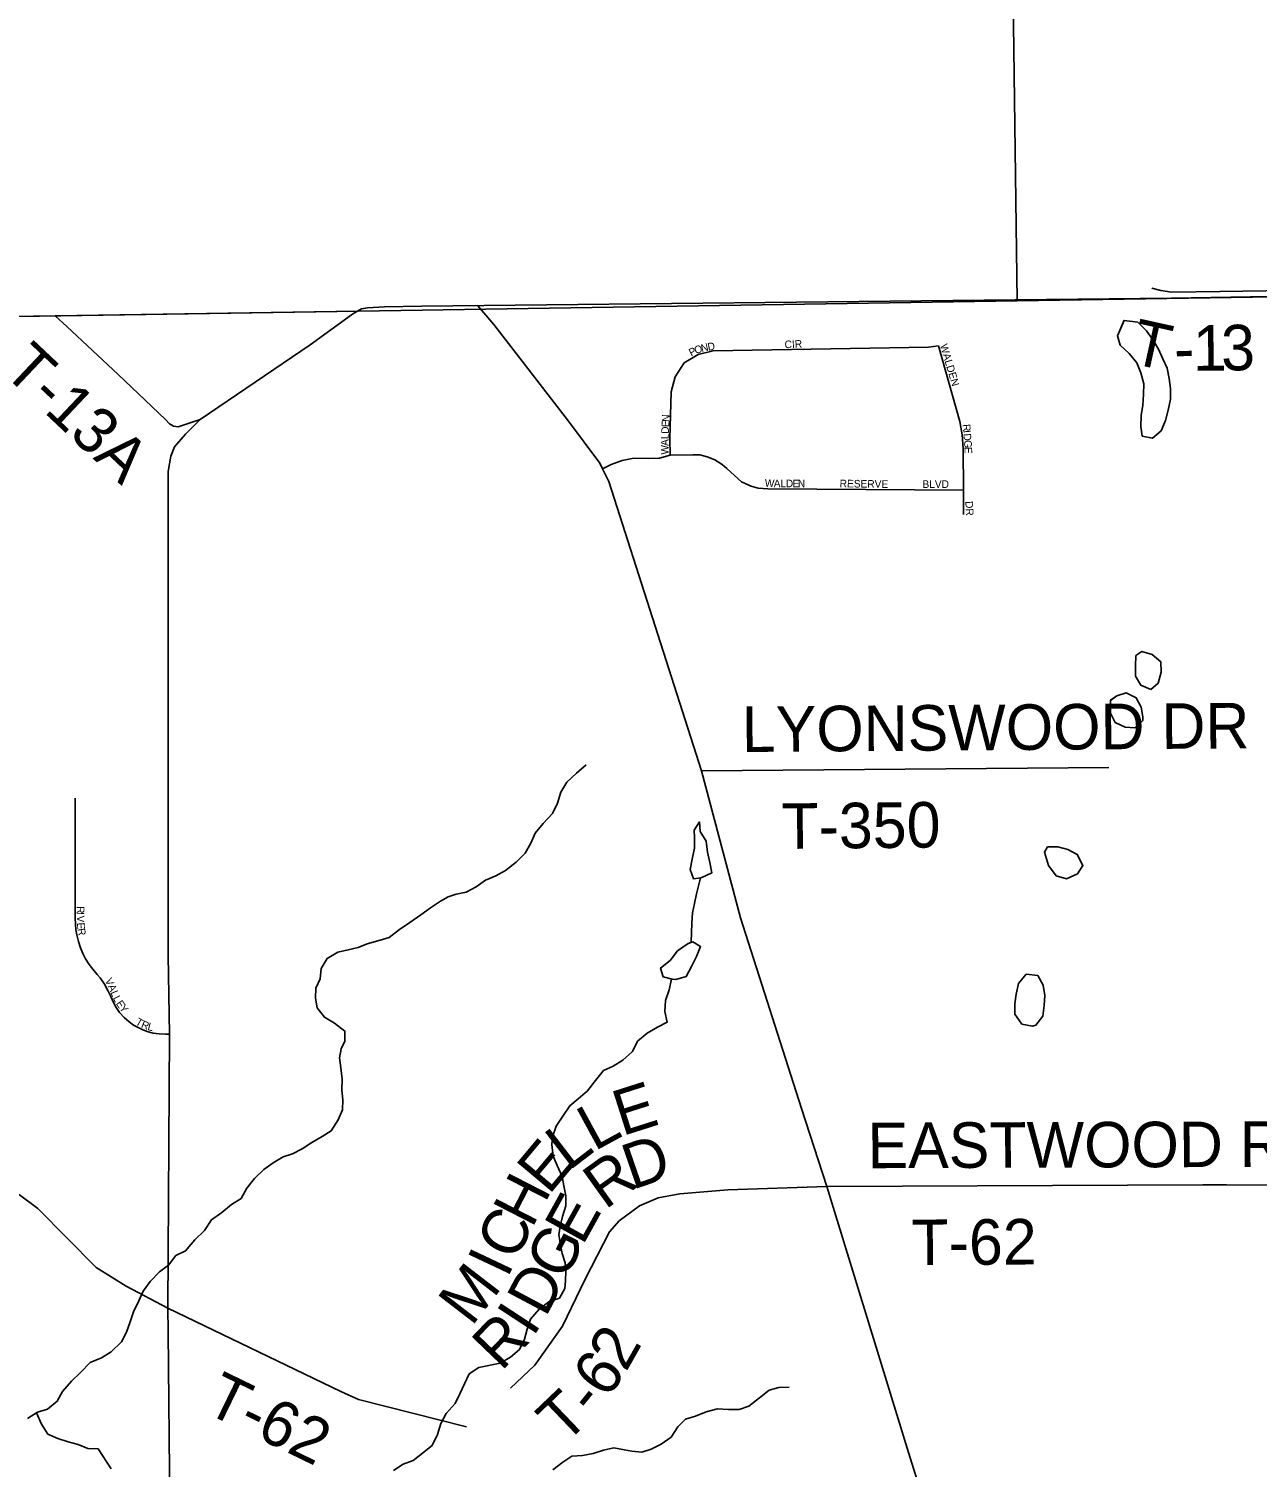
# Model space of a CAD drawing. Extents: x 1985906 to 2277390, y 930619 to 1324581.
# Drawn here: x 2180694 to 2188785, y 1187043 to 1196517 of the extents above; entities that cross this region are included whole.
import ezdxf

# ---------------------------------------------------------------- set-up
doc = ezdxf.new("R2010")
doc.units = 0
for name, color, linetype in [('GM_X_Adjacent_County', 7, 'Continuous'), ('GM_X_Corporation', 7, 'Continuous'), ('GM_X_County', 7, 'Continuous'), ('GM_X_County_Road', 7, 'Continuous'), ('GM_X_Minor_Lake', 7, 'Continuous'), ('GM_X_Minor_River', 7, 'Continuous'), ('GM_X_State_Route', 7, 'Continuous'), ('GM_X_Township', 7, 'Continuous'), ('GM_X_Township_Road', 7, 'Continuous'), ('GM_X_Township_Road_Text', 7, 'Continuous'), ('GM_X_Township_ROW', 7, 'Continuous'), ('GM_X_Township_Subdivision', 7, 'Continuous'), ('GM_X_Township_Subdivision_Text', 7, 'Continuous')]:
    doc.layers.add(name, color=color, linetype=linetype)

msp = doc.modelspace()

# ---------------------------------------------------------------- linework, layer by layer
at = {"layer": 'GM_X_Adjacent_County'}
msp.add_lwpolyline([(2198605.6, 1194974.2), (2192737.6, 1194839.7), (2192624.5, 1194837.8), (2192096.3, 1194825.3), (2189780.1, 1194770.1), (2188219.8, 1194742.8), (2183281.7, 1194689.2), (2183037.7, 1194685.2), (2182925.1, 1194679.5), (2182885.3, 1194673), (2182859.5, 1194657.8), (2180868.9, 1194626.6), (2178432, 1194588.4), (2176176.5, 1194580.3), (2174206.9, 1194531), (2172588.3, 1194493.4), (2172188.1, 1194484), (2169109.9, 1194412.4), (2167773.4, 1194381.3)], dxfattribs=at)
at = {"layer": 'GM_X_Corporation'}
for points in [[(2196205.1, 1208275.6), (2196632.3, 1194905.5), (2192680.8, 1194838.8), (2189318.2, 1194759.1), (2187205, 1194725.9), (2187027.1, 1208132.6)], [(2187027.1, 1208132.6), (2187205, 1194725.9), (2177123.5, 1194567.9), (2176176.5, 1194580.3), (2174206.9, 1194531), (2167776.4, 1194381.4), (2165054.7, 1194304.8), (2164968.9, 1199659.4)]]:
    msp.add_lwpolyline(points, dxfattribs=at)
at = {"layer": 'GM_X_County'}
msp.add_lwpolyline([(2192633.8, 1175629.5), (2192671.1, 1181169.3), (2192669.3, 1184775.1), (2192667.8, 1187766.9), (2192660.9, 1188884.7), (2192638, 1192623.1), (2192637, 1192687), (2192624.5, 1194837.8), (2192096.3, 1194825.3), (2189780.1, 1194770.1), (2188219.8, 1194742.8), (2183281.7, 1194689.2), (2183037.7, 1194685.2), (2182925.1, 1194679.5), (2182885.3, 1194673), (2182859.5, 1194657.8), (2180868.9, 1194626.6), (2178432, 1194588.4), (2176176.5, 1194580.3), (2174206.9, 1194531), (2172588.3, 1194493.4), (2172188.1, 1194484), (2169109.9, 1194412.4), (2167773.4, 1194381.3)], dxfattribs=at)
at = {"layer": 'GM_X_County_Road'}
for points in [[(2187158.4, 1176989), (2187879.5, 1181157.2), (2187747.4, 1182269.6), (2187654.5, 1183237.8), (2187633, 1183345.9), (2187365.7, 1184319.7), (2187173.1, 1184951.4), (2187039.3, 1185379.3), (2186487.5, 1187139.2), (2185949.8, 1188891), (2185784.4, 1189406.7), (2185382, 1190661), (2185124.2, 1191630.8), (2184514.3, 1193535.4), (2184473.7, 1193619.2), (2184455.7, 1193656.4), (2184248.6, 1193932.3), (2183757.5, 1194570.3), (2183652.2, 1194693.3)], [(2176168.3, 1188810.5), (2180490.6, 1188837.6), (2180634.1, 1188838.1), (2180753.9, 1188746.2), (2181137.2, 1188358.8), (2181336.9, 1188235), (2181610.8, 1188090.9)]]:
    msp.add_lwpolyline(points, dxfattribs=at)
at = {"layer": 'GM_X_Minor_Lake'}
for points in [[(2187910, 1194597.1), (2187864.3, 1194495.6), (2187883.2, 1194433.7), (2187942.2, 1194378.4), (2187991.3, 1194316.9), (2188018.3, 1194251), (2188037.5, 1194179.1), (2188036.5, 1194108.8), (2188031.6, 1194038.5), (2188020.6, 1193970.1), (2188017.7, 1193897.8), (2188026.7, 1193833.7)], [(2187909.8, 1194596.7), (2187864.3, 1194495.6), (2187883.2, 1194433.7), (2187942.2, 1194378.4), (2187991.3, 1194316.9), (2188018.3, 1194251), (2188037.5, 1194179.1), (2188036.5, 1194108.8), (2188031.6, 1194038.5), (2188020.6, 1193970.1), (2188017.7, 1193897.8), (2188026.7, 1193833.7)], [(2188026.7, 1193833.7), (2188095, 1193820.6), (2188152.4, 1193869.6), (2188181.5, 1193936.3), (2188198.4, 1194004.8), (2188213.4, 1194077.3), (2188214.3, 1194147.6), (2188205.3, 1194213.7), (2188192.2, 1194281.7), (2188163.2, 1194343.5), (2188134.2, 1194407.3), (2188099.2, 1194467), (2188056.2, 1194526.6), (2187999.2, 1194583.9), (2187909.3, 1194596.8)], [(2188026.7, 1193833.7), (2188095, 1193820.6), (2188152.4, 1193869.6), (2188181.5, 1193936.3), (2188198.4, 1194004.8), (2188213.4, 1194077.3), (2188214.3, 1194147.6), (2188205.3, 1194213.7), (2188192.2, 1194281.7), (2188163.2, 1194343.5), (2188134.2, 1194407.3), (2188099.2, 1194467), (2188056.2, 1194526.6), (2187999.2, 1194583.9), (2187909.8, 1194596.7)], [(2188084.2, 1192164.5), (2188133.7, 1192207.4), (2188152.6, 1192279.9), (2188149.6, 1192348.1), (2188092.7, 1192395.5), (2188026.3, 1192416.6), (2187986.3, 1192389.9)], [(2188084.2, 1192164.5), (2188133.7, 1192207.4), (2188152.6, 1192279.9), (2188149.6, 1192348.1), (2188092.7, 1192395.5), (2188026.3, 1192416.6), (2187986.6, 1192390.1)], [(2187986.6, 1192390.1), (2187983.6, 1192321.6), (2187982.6, 1192253.3), (2188019.6, 1192193.6), (2188084.2, 1192164.5)], [(2187986.6, 1192389.9), (2187983.6, 1192321.6), (2187982.6, 1192253.3), (2188019.6, 1192193.6), (2188084.2, 1192164.5)], [(2188031.2, 1191961), (2188032.8, 1191985.1), (2188021.8, 1192049.2), (2187988.8, 1192110.9), (2187922.2, 1192144), (2187860.4, 1192123), (2187818.3, 1192094)], [(2188031.2, 1191961), (2188032.8, 1191985.1), (2188021.8, 1192049.2), (2187988.8, 1192110.9), (2187922.2, 1192144), (2187860.4, 1192123), (2187818.5, 1192094.2)], [(2187818.5, 1192094.2), (2187820, 1192010), (2187849, 1191948.2), (2187915.6, 1191917.1), (2187979.8, 1191912.1), (2188031.2, 1191961)], [(2187818.5, 1192094), (2187820, 1192010), (2187849, 1191948.2), (2187915.6, 1191917.1), (2187979.8, 1191912.1), (2188031.2, 1191961)], [(2185120.7, 1190924.7), (2185126.7, 1190926.3), (2185192.4, 1190957.4), (2185179.3, 1191025.4), (2185164.3, 1191093.5), (2185155.1, 1191165.6), (2185116.1, 1191229.2), (2185111.1, 1191293.4), (2185075.9, 1191238.7)], [(2185118.5, 1190924.1), (2185126.7, 1190926.3), (2185192.4, 1190957.4), (2185179.3, 1191025.4), (2185164.3, 1191093.5), (2185155.1, 1191165.6), (2185116.1, 1191229.2), (2185111.1, 1191293.4), (2185075.9, 1191238.7)], [(2185075.9, 1191238.7), (2185078.6, 1191190.5), (2185079.7, 1191120.3), (2185062.7, 1191047.8), (2185049.7, 1190979.3), (2185072.7, 1190917.5), (2185120.7, 1190924.7)], [(2185075.9, 1191238.7), (2185078.6, 1191190.5), (2185079.7, 1191120.3), (2185062.7, 1191047.8), (2185049.7, 1190979.3), (2185072.7, 1190917.5), (2185119.9, 1190924.6)], [(2187601.6, 1190951), (2187636.9, 1191005.7), (2187599.7, 1191079.4), (2187537.1, 1191110.6), (2187472.7, 1191129.7), (2187404.5, 1191128.7), (2187385.1, 1191093.5)], [(2187601.6, 1190951), (2187636.9, 1191005.7), (2187599.7, 1191079.4), (2187537.1, 1191110.6), (2187472.7, 1191129.7), (2187404.5, 1191128.7), (2187385.1, 1191093.4)], [(2187385.1, 1191093.6), (2187410.4, 1191006.4), (2187461.5, 1190938.9), (2187530, 1190917.8), (2187601.6, 1190951)], [(2187385.1, 1191093.5), (2187410.4, 1191006.4), (2187461.5, 1190938.9), (2187530, 1190917.8), (2187601.6, 1190951)], [(2185067.1, 1190503.8), (2185037.1, 1190493.4), (2184967.7, 1190444.2), (2184918.6, 1190381.3), (2184855.2, 1190330.1), (2184872.1, 1190272.2), (2184932.5, 1190257)], [(2185066, 1190503.5), (2185037.1, 1190493.4), (2184967.7, 1190444.2), (2184918.6, 1190381.3), (2184855.2, 1190330.1), (2184872.1, 1190272.2), (2184932.5, 1190257)], [(2184932.5, 1190257), (2184956.6, 1190255.4), (2185024.4, 1190274.4), (2185059.5, 1190341.2), (2185092.5, 1190407.9), (2185119.6, 1190472.6), (2185067, 1190503.9)], [(2184932.5, 1190257), (2184956.6, 1190255.4), (2185024.4, 1190274.4), (2185059.5, 1190341.2), (2185092.5, 1190407.9), (2185119.6, 1190472.6), (2185067.1, 1190503.8)], [(2187264.2, 1190290.5), (2187213.8, 1190228.7), (2187196.9, 1190158.1), (2187187.8, 1190095.8), (2187188.8, 1190027.6), (2187235.9, 1189962), (2187304.3, 1189947)], [(2187264.1, 1190290.4), (2187213.8, 1190228.7), (2187196.9, 1190158.1), (2187187.8, 1190095.8), (2187188.8, 1190027.6), (2187235.9, 1189962), (2187304.3, 1189947)], [(2187304.3, 1189947), (2187328.2, 1189955.4), (2187373.4, 1190014.2), (2187382.4, 1190084.6), (2187385.4, 1190150.9), (2187376.3, 1190219), (2187339.3, 1190282.7), (2187264.2, 1190290.5)], [(2187304.3, 1189947), (2187328.2, 1189955.4), (2187373.4, 1190014.2), (2187382.4, 1190084.6), (2187385.4, 1190150.9), (2187376.3, 1190219), (2187339.3, 1190282.7), (2187264.2, 1190290.5)]]:
    msp.add_lwpolyline(points, dxfattribs=at)
at = {"layer": 'GM_X_Minor_River'}
for points in [[(2180685.4, 1187363.9), (2180750.9, 1187405), (2180818.8, 1187426.1), (2180882.1, 1187477.2), (2180917.2, 1187541.9), (2180976.3, 1187609.1), (2181035.6, 1187666.1), (2181098.7, 1187733.3), (2181172.4, 1187764.5), (2181237.9, 1187803.6), (2181305.1, 1187868.8), (2181338.2, 1187931.6), (2181363.2, 1188000.2), (2181384.2, 1188066.7), (2181419.2, 1188139.5), (2181448.3, 1188202.1), (2181493.4, 1188267.1), (2181554.6, 1188330.2), (2181614, 1188373.2), (2181663.2, 1188438.2), (2181726.8, 1188469.2), (2181787.9, 1188540.4), (2181851.1, 1188601.5), (2181898.1, 1188672.5), (2181965.5, 1188721.7), (2182028.8, 1188772.8), (2182092.4, 1188813.9), (2182131.4, 1188880.7), (2182180.5, 1188945.6), (2182241.8, 1189004.8), (2182303.2, 1189047.8), (2182370.8, 1189087), (2182430.6, 1189107.9), (2182494.2, 1189141), (2182559.8, 1189182.1), (2182627.3, 1189221.2), (2182686.9, 1189258.2), (2182731.9, 1189331.2), (2182760.9, 1189397.8), (2182763.9, 1189462.1), (2182756.9, 1189526.2), (2182757.8, 1189598.5), (2182750.7, 1189672.7), (2182741.7, 1189738.8), (2182752.8, 1189799.2), (2182776.1, 1189849.7), (2182777.1, 1189915.9), (2182708.1, 1189967.1), (2182641.4, 1190006.3), (2182594.3, 1190067.8), (2182583.3, 1190131.9), (2182584.3, 1190198.1), (2182613.5, 1190258.8), (2182620.4, 1190327.1), (2182659.5, 1190393.9), (2182729, 1190435.1), (2182799, 1190450.2), (2182862.8, 1190467.2), (2182922.6, 1190490.2), (2182994.5, 1190509.3), (2183068.3, 1190532.5), (2183135.6, 1190585.6), (2183205.1, 1190630.8), (2183276.5, 1190682.1), (2183339.9, 1190727.2), (2183405.4, 1190772.3), (2183457.1, 1190799.2), (2183508.9, 1190818), (2183574.8, 1190831), (2183640.4, 1190866.1), (2183701.9, 1190909.2), (2183771.6, 1190938.3), (2183835.2, 1190973.4), (2183904.5, 1191028.6), (2183963.8, 1191087.7), (2184000.9, 1191152.5), (2184029.9, 1191219.1), (2184083.1, 1191282.1), (2184144.2, 1191349.3), (2184177.2, 1191416), (2184198.2, 1191488.6), (2184237.2, 1191555.4), (2184302.5, 1191614.6), (2184365.8, 1191669.7)], [(2185119.5, 1190924.6), (2185092.3, 1190819.4), (2185079.2, 1190755), (2185066.1, 1190694.6), (2185061.1, 1190626.2), (2185057.5, 1190501.5)], [(2183095.8, 1187022.3), (2183161.3, 1187063.4), (2183227.1, 1187088.4), (2183288.5, 1187135.5), (2183351.8, 1187186.6), (2183386.8, 1187259.4), (2183407.7, 1187332), (2183442.8, 1187396.7), (2183502, 1187461.8), (2183533, 1187526.5), (2183564.1, 1187593.2), (2183595.2, 1187657.9), (2183658.7, 1187699), (2183798.5, 1187729.2), (2183866.1, 1187768.3), (2183927.4, 1187819.4), (2183958.5, 1187886.1), (2183977.5, 1187952.6), (2183998.5, 1188019.2), (2184055.7, 1188084.3), (2184119.1, 1188131.4), (2184188.9, 1188156.5), (2184224, 1188221.2), (2184229.2, 1188271.5), (2184232.2, 1188335.8), (2184227.4, 1188389.9), (2184206.4, 1188451.8), (2184195.6, 1188505.8), (2184184.5, 1188575.9), (2184197.5, 1188640.3), (2184208.7, 1188694.7), (2184231.7, 1188765.3), (2184230.7, 1188831.5), (2184217.7, 1188895.6), (2184206.7, 1188957.6), (2184175.6, 1189029.4), (2184148.5, 1189091.2), (2184139.3, 1189169.4), (2184144.6, 1189219.6), (2184167.6, 1189290.2), (2184212.7, 1189355.1), (2184257.7, 1189424.1), (2184313.2, 1189469), (2184374.5, 1189522.1), (2184427.5, 1189591.2), (2184480.7, 1189656.2), (2184544.4, 1189685.2), (2184607.9, 1189724.3), (2184671.2, 1189781.4), (2184704.2, 1189848.2), (2184767.6, 1189901.3), (2184835.1, 1189942.4), (2184898.7, 1189973.5), (2184883.6, 1190045.5), (2184888.5, 1190117.9), (2184911.5, 1190186.5), (2184927.4, 1190257.4)], [(2184146, 1187025.8), (2184211.4, 1187076.9), (2184270.9, 1187116), (2184341, 1187121), (2184410.9, 1187134.1), (2184478.7, 1187155.2), (2184546.7, 1187170.2), (2184617, 1187157.2), (2184667.2, 1187149.9), (2184731.5, 1187142.9), (2184793.3, 1187161.8), (2184858.9, 1187194.9), (2184924.4, 1187240.1), (2184969.4, 1187309), (2185020.8, 1187359.9), (2185086.6, 1187379), (2185156.3, 1187408.1), (2185230.2, 1187427.3), (2185302.4, 1187424.3), (2185372.6, 1187423.3), (2185436.4, 1187444.4), (2185507.7, 1187499.6), (2185571.1, 1187550.7), (2185634.9, 1187567.7), (2185703, 1187570.8)], [(2180741.9, 1187399.3), (2180745, 1187400.9), (2180778.2, 1187327.1), (2180819.3, 1187261.5), (2180885.9, 1187232.4), (2180954.3, 1187209.3), (2181018.7, 1187192.2), (2181083.3, 1187167), (2181151.5, 1187164), (2181237.6, 1187032.8)]]:
    msp.add_lwpolyline(points, dxfattribs=at)
at = {"layer": 'GM_X_State_Route'}
for points in [[(2182840.2, 1194646.5), (2182859.4, 1194657.8), (2182859.4, 1194657.8), (2182885.3, 1194673), (2182925.1, 1194679.5), (2183037.7, 1194685.2), (2183281.7, 1194689.2)], [(2181612.3, 1187937), (2181610.8, 1188090.9), (2181620.4, 1189896.2), (2181611.5, 1190414), (2181612.4, 1193601.7), (2181629.8, 1193703.2), (2181653.4, 1193762.7), (2181726.2, 1193846.8), (2181823.7, 1193943.8), (2182548.2, 1194435.5), (2182818.9, 1194633.9), (2182840.2, 1194646.5)], [(2181426.1, 1180954.5), (2181460.5, 1181198.9), (2181500.5, 1181483.2), (2181570.4, 1182147), (2181569.7, 1182217.3), (2181552.6, 1182323.6), (2181211.8, 1183701.9), (2181201.1, 1183772), (2181212.4, 1183840.4), (2181243.5, 1183947.2), (2181347.3, 1184239.8), (2181605.7, 1184968.3), (2181618.5, 1185079.1), (2181620.5, 1185730.1), (2181623.7, 1186784.1), (2181612.3, 1187934.1), (2181612.3, 1187937)]]:
    msp.add_lwpolyline(points, dxfattribs=at)
at = {"layer": 'GM_X_Township'}
msp.add_lwpolyline([(2167773.4, 1194381.3), (2169109.9, 1194412.4), (2172188.1, 1194484), (2172588.3, 1194493.4), (2174206.9, 1194531), (2176176.5, 1194580.3), (2178432, 1194588.4), (2180868.9, 1194626.6), (2182859.5, 1194657.8), (2182885.3, 1194673), (2182925.1, 1194679.5), (2183037.7, 1194685.2), (2183281.7, 1194689.2), (2188219.8, 1194742.8), (2189780.1, 1194770.1), (2192096.3, 1194825.3), (2192624.5, 1194837.8), (2192637, 1192687), (2192638, 1192623.1), (2192660.9, 1188884.7), (2192667.8, 1187766.9), (2192669.3, 1184775.1), (2192671.1, 1181169.3), (2192633.8, 1175629.5)], dxfattribs=at)
at = {"layer": 'GM_X_Township_Road'}
for points in [[(2188091.4, 1194807.8), (2188150.3, 1194794.2), (2188223.3, 1194782.1), (2188542, 1194786.7), (2189593.9, 1194801.8), (2192115.6, 1194843.8), (2192565.3, 1194850)], [(2180868.9, 1194626.6), (2180945.1, 1194555.7)], [(2180945.1, 1194555.7), (2181284.2, 1194240.5), (2181594.9, 1193944.5), (2181622.1, 1193915.3), (2181648.3, 1193900.4), (2181679, 1193895.8), (2181823.7, 1193943.8)], [(2185124.2, 1191630.8), (2187806.9, 1191651.9)], [(2185949.8, 1188891), (2188427.2, 1188903.1), (2188580.5, 1188902.5)], [(2183866.7, 1187564.6), (2184028, 1187714.5), (2184209, 1187971.4), (2184358.2, 1188282.4), (2184520.1, 1188593.3), (2184583.6, 1188666.2), (2184716.9, 1188764.6), (2184840.6, 1188818.5), (2184983.4, 1188843.8), (2185297.5, 1188869.1), (2185949.8, 1188891)], [(2181610.8, 1188090.9), (2182750, 1187542.3), (2182866, 1187490), (2183578.1, 1187308.3)]]:
    msp.add_lwpolyline(points, dxfattribs=at)
at = {"layer": 'GM_X_Township_ROW'}
msp.add_lwpolyline([(2188580.5, 1188902.5), (2188582.8, 1188902.5), (2192660.9, 1188884.7)], dxfattribs=at)
at = {"layer": 'GM_X_Township_Subdivision'}
for points in [[(2184919, 1193709.6), (2184917.3, 1193818.7), (2184924.3, 1194126), (2184952.7, 1194225), (2185011.6, 1194315.9), (2185102.5, 1194372.5), (2185201.5, 1194396.1), (2186619.4, 1194419.7), (2186685.5, 1194427.9)], [(2186851.6, 1193318.1), (2186850.4, 1193478.1), (2186848.1, 1193753.3), (2186842.3, 1193843.5), (2186826.6, 1193931.4), (2186685.5, 1194427.9)], [(2184473.7, 1193619.2), (2184529.6, 1193648), (2184603.6, 1193674), (2184679.6, 1193688.3), (2184773.9, 1193687.7), (2184848.8, 1193690.1), (2184919, 1193709.6), (2185068.3, 1193711.9), (2185113.1, 1193710.1), (2185162.6, 1193698.9), (2185213.9, 1193678.3), (2185261.7, 1193646.4), (2185291.2, 1193619.9), (2185343.1, 1193573.9), (2185389.1, 1193533.8), (2185417.4, 1193519), (2185451.6, 1193505.5), (2185498.2, 1193492.5), (2185561.9, 1193487.8), (2186850.4, 1193478.1)], [(2181620.4, 1189896.2), (2181593.9, 1189895), (2181553.1, 1189896.8), (2181514.2, 1189902.7), (2181480.1, 1189911.3), (2181446.5, 1189923.2), (2181414.1, 1189938.3), (2181384.4, 1189955.7), (2181356, 1189975.8), (2181323, 1190004.9), (2181293, 1190038.4), (2181269.4, 1190071.6), (2181253.8, 1190098.6), (2181232.1, 1190148.3), (2181216.2, 1190183.7), (2181193, 1190224.9), (2181163.8, 1190266), (2181144.1, 1190289.1), (2181115.3, 1190322.5), (2181091.7, 1190354.8), (2181068.6, 1190392.1), (2181051, 1190426.4), (2181035, 1190464.2), (2181021.1, 1190506), (2181010.7, 1190549.4), (2181005.1, 1190584), (2181001.7, 1190619), (2181000.8, 1190662.5), (2181000.8, 1191449.6)]]:
    msp.add_lwpolyline(points, dxfattribs=at)

# ---------------------------------------------------------------- texts
at = {"layer": 'GM_X_Township_Road_Text'}
for s, rotation, p in [('T', 347.54696, (2187941.8, 1194316.2)), ('1', 0.58288, (2188362.9, 1194263.9)), ('3', 0.82736, (2188549.1, 1194265.8)), ('T-13A', 316.63737, (2180513.6, 1194255)), ('-', 1.74019, (2188241.4, 1194260.2)), ('LYONSWOOD DR', 0.42513, (2185391.5, 1191753.6)), ('T-350', 0.56247, (2185652.7, 1191114.9)), ('E', 17.69634, (2184602.4, 1189222.8)), ('L', 28.54137, (2184419.1, 1189121.5)), ('EASTWOOD RD', 0.18987, (2186219.1, 1189012.4)), ('E', 50.02762, (2184119.7, 1188831.6)), ('L', 37.48706, (2184251.4, 1188991.6)), ('D', 19.10885, (2184669.9, 1188868.5)), ('R', 35.58259, (2184489.7, 1188735.5)), ('H', 62.82729, (2184009, 1188611.5)), ('E', 61.01158, (2184341.8, 1188497.2)), ('C', 63.25691, (2183898.3, 1188392)), ('G', 63.31945, (2184224.7, 1188264.1)), ('T-62', 0.35348, (2186508.8, 1188373.7)), ('I', 64.71596, (2183846.6, 1188282.4)), ('M', 52.38044, (2183611.1, 1187964.4)), ('D', 62.0279, (2184097.5, 1188024.4)), ('I', 56.78628, (2184014.8, 1187895.5)), ('R', 46.19233, (2183806.5, 1187670.4)), ('2', 60.45242, (2184627.2, 1187664.8)), ('6', 55.15747, (2184505.5, 1187487.6)), ('T-62', 334.06654, (2181842.7, 1187409.7)), ('T', 43.68778, (2184223, 1187187.3)), ('-', 50.92548, (2184413.3, 1187372.7))]:
    msp.add_text(s, height=300, rotation=rotation, dxfattribs=at).set_placement(p)
at = {"layer": 'GM_X_Township_Subdivision_Text'}
for s, rotation, p in [('P', 27.76235, (2185057.6, 1194358.5)), ('O', 18.08938, (2185086.7, 1194374)), ('N', 12.35576, (2185127.2, 1194387.3)), ('D', 9.68511, (2185169.6, 1194396.6)), ('CIR', 2.48832, (2185673.6, 1194412.6)), ('WALDEN', 286.60563, (2186695, 1194432.3)), ('E', 86.9111, (2184911.8, 1193892)), ('N', 86.89532, (2184913.7, 1193927.1)), ('L', 87.7869, (2184908.1, 1193813.1)), ('D', 86.96079, (2184909.4, 1193848.1)), ('R', 274.71726, (2186845, 1193911.2)), ('I', 274.7234, (2186848.2, 1193871.7)), ('D', 274.70376, (2186850, 1193849.8)), ('W', 89.94955, (2184907.8, 1193712.4)), ('A', 89.67209, (2184907.8, 1193769.5)), ('G', 274.44061, (2186853.6, 1193806)), ('E', 271.83088, (2186857, 1193762.7)), ('W', 356.11323, (2185540.4, 1193501.5)), ('A', 359.84624, (2185601, 1193497.5)), ('L', 359.99563, (2185645.2, 1193497.4)), ('D', 359.99285, (2185680.4, 1193497.4)), ('E', 359.99563, (2185724.4, 1193497.4)), ('N', 359.99285, (2185759.6, 1193497.4)), ('RESERVE', 359.2047, (2186034.9, 1193497.4)), ('BLVD', 0.00001, (2186580.4, 1193493)), ('DR', 273.02306, (2186862.6, 1193404.9)), ('R', 270.34004, (2181010.6, 1190737.9)), ('I', 270.33861, (2181010.8, 1190698.3)), ('V', 270.34977, (2181011, 1190676.3)), ('E', 274.38451, (2181011.4, 1190628.6)), ('R', 279.61363, (2181014.7, 1190588.6)), ('V', 296.26206, (2181194.4, 1190249.5)), ('A', 294.35532, (2181213.7, 1190210.4)), ('L', 292.43068, (2181231.6, 1190170.7)), ('L', 297.03858, (2181246.9, 1190134.2)), ('E', 303.68086, (2181266.1, 1190097.4)), ('Y', 307.07443, (2181287.5, 1190065.5)), ('T', 329.44857, (2181393.1, 1189962.3)), ('R', 337.93273, (2181430.5, 1189940.9)), ('L', 344.90225, (2181473.4, 1189924))]:
    msp.add_text(s, height=50, rotation=rotation, dxfattribs=at).set_placement(p)

doc.saveas('drawing.dxf')
